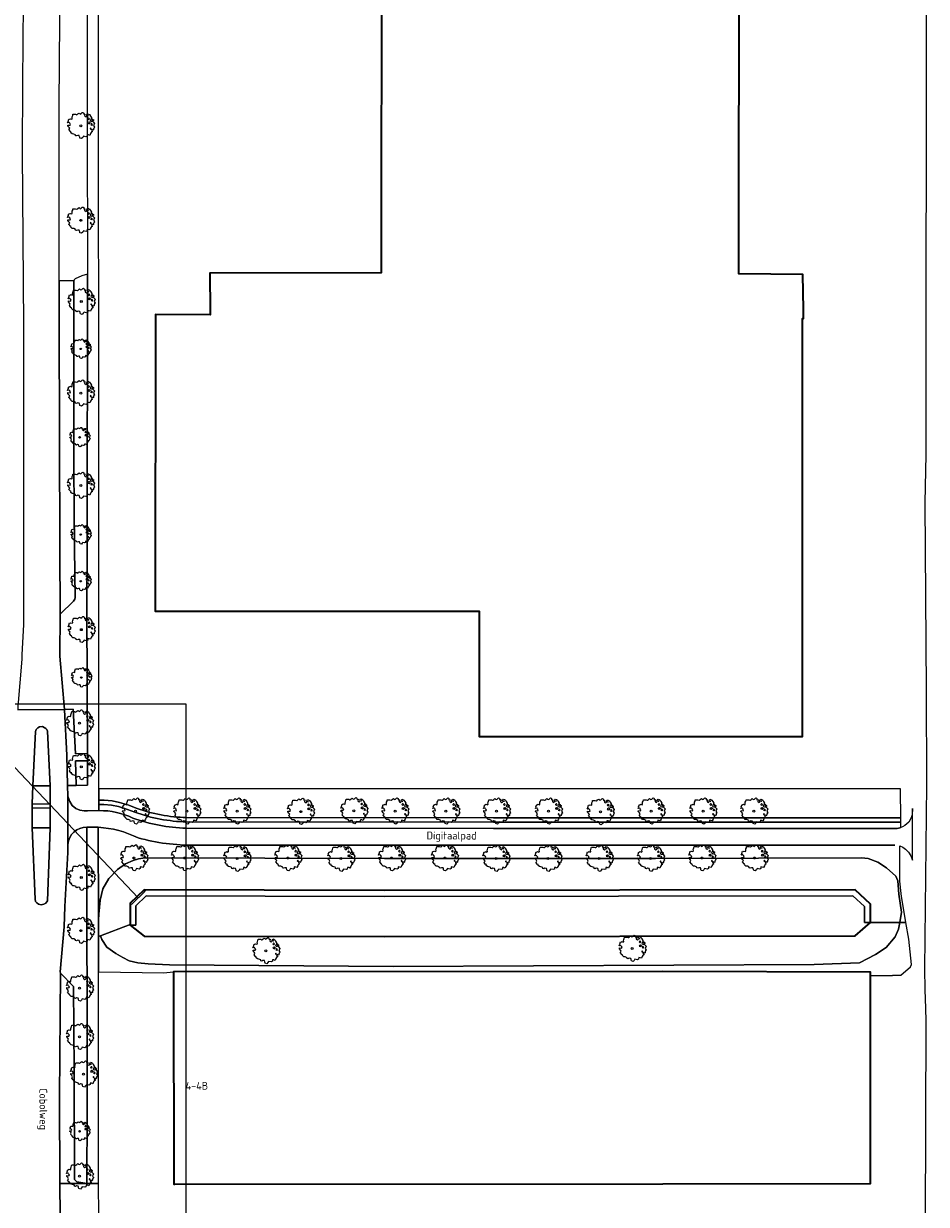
# Model space of a CAD drawing. Header units: metres. Extents: x 152391 to 157968, y 462336 to 467280.
# Tile 733 of 736: x 157067 to 157223, y 465127 to 465332. Entities that reach past the tile are written whole.
import ezdxf
from ezdxf.enums import TextEntityAlignment as Align

# ---------------------------------------------------------------- set-up
doc = ezdxf.new("R2010")
doc.units = ezdxf.units.M
doc.header["$LTSCALE"] = 0.75
doc.layers.get('0').update_dxf_attribs({"lineweight": 25})
for name, color, linetype, lineweight in [('B-GV-GR-BOOM-S', 252, 'Continuous', 25), ('B-WE-GK-BESCHOEIING-G', 251, 'GK-BESCHOEIING', 35), ('B-WE-GR-BEPLANTING_CULTUUR_BODEMBEDEKKER-GV', 251, 'Continuous', 18), ('B-WE-GR-BEPLANTING_CULTUUR_BOSPLANTSOEN-GV', 251, 'Continuous', 18), ('B-WE-IE-TERREINAFSCHEIDING_KUNSTMATIG_MUUR-GV', 251, 'Continuous', 18), ('B-WE-KW-KUNSTWERK_DUIKER-G', 5, 'Continuous', 18), ('B-WE-OG-BEBOUWING-GV', 6, 'Continuous', 35), ('B-WE-OG-BEBOUWING-T18', 1, 'Continuous', 18), ('B-WE-OG-TERREIN_CULTUURSCHEIDING-GV', 251, 'Continuous', 18), ('B-WE-OG-TOPOGRAFIE-T18', 1, 'Continuous', 18), ('B-WE-OG-WATER-GV', 251, 'Continuous', 18), ('B-WE-OG-WATER_SLOOT-GV', 251, 'Continuous', 18), ('B-WE-VH-VERHARDING_ASFALT-GV', 251, 'Continuous', 18), ('B-WE-VH-VERHARDING_BETONSTRAATSTEEN-GV', 251, 'Continuous', 18), ('B-WE-VH-VERHARDING_TEGEL-GV', 251, 'Continuous', 18)]:
    doc.layers.add(name, color=color, linetype=linetype, lineweight=lineweight)
doc.layers.add('X-XX-AL-TEKENBLAD_HULPLIJN-G', color=7, linetype='Continuous', lineweight=18, plot=False)
doc.styles.add('NLCS-ISO-M750-T18', font='NLCS-ISO.ttf', dxfattribs={"height": 1.35})
doc.linetypes.add('GK-BESCHOEIING', pattern='A,30,-5,[1,NLCS.SHX,S=1,R=0,X=0,Y=0],-5', length=40)

# ---------------------------------------------------------------- blocks, each defined once
blk = doc.blocks.new('SGR-BOOM_21_30')
at = {"linetype": 'Continuous'}
for p, q in [((-1.7, 0.37), (-1.66, 0.48)), ((-1.49, 0.41), (-1.7, 0.37)), ((-1.68, -0.03), (-1.67, 0.09)), ((-1.67, 0.09), (-1.39, 0.07)), ((-1.66, 0.48), (-1.6, 0.53)), ((-1.63, 0.58), (-1.53, 0.87)), ((-1.6, 0.53), (-1.63, 0.58)), ((-1.53, 0.87), (-1.46, 0.86)), ((-1.42, 0.33), (-1.49, 0.41)), ((-1.46, 0.86), (-1.34, 0.91)), ((-1.33, 0.18), (-1.42, 0.33)), ((-1.39, 0.07), (-1.33, 0.18)), ((-1.34, 0.91), (-1.18, 0.86)), ((-1.18, 0.86), (-1.12, 0.92)), ((-1.13, 1.09), (-1.11, 1.19)), ((-1.12, 0.92), (-1.13, 1.09)), ((-1.11, 1.19), (-1.05, 1.33)), ((-1.05, 1.33), (-1.02, 1.5)), ((-1.02, 1.5), (-0.67, 1.5)), ((-0.67, 1.5), (-0.52, 1.43)), ((-0.52, 1.43), (-0.47, 1.45)), ((-0.47, 1.45), (-0.37, 1.55)), ((-0.37, 1.55), (-0.23, 1.65)), ((-0.23, 1.65), (-0.13, 1.58)), ((-0.13, 1.58), (-0.06, 1.52)), ((-0.06, 1.52), (0.07, 1.58)), ((0.07, 1.58), (0.2, 1.71)), ((0.2, 1.71), (0.26, 1.73)), ((0.26, 1.73), (0.33, 1.7)), ((0.33, 1.7), (0.39, 1.65)), ((0.4, 1.53), (0.38, 1.5)), ((0.38, 1.5), (0.53, 1.52)), ((0.39, 1.65), (0.4, 1.53)), ((0.54, 1.48), (0.51, 1.29)), ((0.51, 1.29), (0.57, 1.24)), ((0.53, 1.52), (0.54, 1.48)), ((0.57, 1.24), (0.69, 1.15)), ((0.69, 1.15), (0.75, 1.2)), ((0.75, 1.2), (0.8, 1.29)), ((0.79, 1.4), (0.89, 1.56)), ((0.8, 1.29), (0.79, 1.4)), ((0.89, 1.56), (1.02, 1.53)), ((0.94, 0.91), (0.89, 0.87)), ((0.89, 0.87), (0.93, 0.83)), ((0.93, 0.41), (0.89, 0.33)), ((0.89, 0.33), (1.03, 0.32)), ((0.97, 1.37), (0.93, 1.33)), ((0.93, 1.33), (0.95, 1.25)), ((0.93, 0.83), (0.98, 0.84)), ((1.05, 0.46), (0.93, 0.41)), ((0.97, 0.97), (0.94, 0.91)), ((0.95, 1.25), (0.96, 1.24)), ((0.96, 1.27), (0.97, 1.37)), ((1.03, 0.97), (0.97, 0.97)), ((0.98, 0.84), (1.03, 0.78)), ((1.02, 1.53), (1.16, 1.45)), ((1.08, 0.94), (1.03, 0.97)), ((1.03, 0.78), (1.08, 0.84)), ((1.03, 0.32), (1.11, 0.25)), ((1.11, 0.46), (1.05, 0.46)), ((1.12, 0.87), (1.08, 0.94)), ((1.08, 0.84), (1.12, 0.87)), ((1.22, 0.4), (1.11, 0.46)), ((1.11, 0.25), (1.2, 0.37)), ((1.16, 1.45), (1.25, 1.27)), ((1.2, 0.37), (1.24, 0.41)), ((1.32, 0.79), (1.23, 0.69)), ((1.23, 0.69), (1.27, 0.63)), ((1.25, 1.27), (1.38, 1.06)), ((1.27, 0.63), (1.38, 0.56)), ((1.34, 0.18), (1.31, 0.1)), ((1.43, 0.05), (1.31, 0.1)), ((1.38, 1.06), (1.32, 0.79)), ((1.36, 0.3), (1.34, 0.23)), ((1.34, 0.23), (1.34, 0.18)), ((1.43, 0.23), (1.36, 0.3)), ((1.38, 0.56), (1.44, 0.6)), ((1.47, 0.2), (1.43, 0.23)), ((1.43, 0.05), (1.51, 0.14)), ((1.47, 0.86), (1.44, 0.81)), ((1.44, 0.81), (1.46, 0.74)), ((1.44, 0.6), (1.57, 0.56)), ((1.46, 0.74), (1.53, 0.69)), ((1.54, 0.86), (1.47, 0.86)), ((1.51, 0.14), (1.47, 0.2)), ((1.53, 0.73), (1.64, 0.68)), ((1.53, 0.69), (1.54, 0.73)), ((1.62, 0.76), (1.54, 0.86)), ((1.57, 0.56), (1.64, 0.51)), ((1.73, 0.71), (1.62, 0.76)), ((1.64, 0.68), (1.73, 0.71)), ((1.64, 0.51), (1.81, 0.32)), ((1.72, 0.1), (1.67, 0.04)), ((1.67, 0.04), (1.76, -0.09)), ((1.81, 0.32), (1.72, 0.1)), ((-1.54, -0.18), (-1.68, -0.03)), ((-1.55, -0.51), (-1.49, -0.42)), ((-1.35, -0.75), (-1.55, -0.51)), ((-1.44, -0.32), (-1.54, -0.18)), ((-1.49, -0.42), (-1.44, -0.32)), ((-1.25, -0.78), (-1.35, -0.75)), ((-1.27, -0.9), (-1.25, -0.78)), ((-1.11, -1.05), (-1.27, -0.9)), ((-0.91, -1.08), (-1.11, -1.05)), ((-0.67, -1.18), (-0.91, -1.08)), ((-0.68, -1.29), (-0.67, -1.18)), ((-0.55, -1.33), (-0.68, -1.29)), ((-0.4, -1.26), (-0.55, -1.33)), ((-0.19, -1.28), (-0.4, -1.26)), ((-0.16, -1.43), (-0.19, -1.28)), ((-0.13, -1.49), (-0.16, -1.43)), ((-0.1, -1.61), (-0.13, -1.49)), ((0.11, -1.67), (-0.1, -1.61)), ((0.25, -1.52), (0.11, -1.67)), ((0.36, -1.38), (0.25, -1.52)), ((0.68, -1.44), (0.36, -1.38)), ((0.83, -1.36), (0.68, -1.44)), ((0.84, -1.16), (0.83, -1.36)), ((1.03, -1.18), (0.84, -1.16)), ((1.18, -1.24), (1.03, -1.18)), ((1.29, -1.01), (1.18, -1.24)), ((1.29, -0.29), (1.24, -0.36)), ((1.24, -0.36), (1.25, -0.42)), ((1.26, -0.42), (1.33, -0.41)), ((1.33, -0.34), (1.29, -0.29)), ((1.36, -0.88), (1.29, -1.01)), ((1.33, -0.41), (1.33, -0.34)), ((1.37, -0.83), (1.36, -0.88)), ((1.48, -0.8), (1.37, -0.83)), ((1.46, -0.47), (1.39, -0.59)), ((1.39, -0.59), (1.43, -0.64)), ((1.43, -0.64), (1.5, -0.7)), ((1.58, -0.59), (1.46, -0.47)), ((1.5, -0.7), (1.48, -0.8)), ((1.66, -0.52), (1.58, -0.59)), ((1.68, -0.42), (1.66, -0.52)), ((1.72, -0.31), (1.68, -0.42)), ((1.84, -0.18), (1.72, -0.31)), ((1.76, -0.09), (1.84, -0.18))]:
    blk.add_line(p, q, dxfattribs=at)
blk.add_circle((0, 0), 0.126, dxfattribs=at)
blk = doc.blocks.new('SGR-BOOM_31_50')
at = {"linetype": 'Continuous'}
for p, q in [((-0.63, 1.93), (-0.49, 2.06)), ((-0.49, 2.06), (-0.3, 2.2)), ((-0.3, 2.2), (-0.18, 2.11)), ((-0.18, 2.11), (-0.08, 2.02)), ((-0.08, 2.02), (0.09, 2.11)), ((0.09, 2.11), (0.27, 2.28)), ((0.27, 2.28), (0.35, 2.31)), ((0.35, 2.31), (0.44, 2.26)), ((0.44, 2.26), (0.52, 2.2)), ((0.52, 2.2), (0.54, 2.04)), ((1.05, 1.87), (1.19, 2.09)), ((1.19, 2.09), (1.36, 2.04)), ((-2.27, 0.49), (-2.21, 0.64)), ((-1.99, 0.55), (-2.27, 0.49)), ((-2.24, -0.04), (-2.22, 0.11)), ((-2.22, 0.11), (-1.85, 0.09)), ((-2.21, 0.64), (-2.13, 0.71)), ((-2.18, 0.77), (-2.04, 1.17)), ((-2.13, 0.71), (-2.18, 0.77)), ((-2.04, 1.17), (-1.94, 1.14)), ((-1.9, 0.44), (-1.99, 0.55)), ((-1.94, 1.14), (-1.79, 1.21)), ((-1.77, 0.25), (-1.9, 0.44)), ((-1.85, 0.09), (-1.77, 0.25)), ((-1.79, 1.21), (-1.57, 1.14)), ((-1.57, 1.14), (-1.49, 1.23)), ((-1.51, 1.45), (-1.48, 1.58)), ((-1.49, 1.23), (-1.51, 1.45)), ((-1.48, 1.58), (-1.4, 1.78)), ((-1.4, 1.78), (-1.36, 2)), ((-1.36, 2), (-0.89, 2)), ((-0.89, 2), (-0.69, 1.91)), ((-0.69, 1.91), (-0.63, 1.93)), ((0.54, 2.04), (0.51, 2)), ((0.51, 2), (0.71, 2.02)), ((0.72, 1.98), (0.68, 1.71)), ((0.68, 1.71), (0.75, 1.65)), ((0.71, 2.02), (0.72, 1.98)), ((0.75, 1.65), (0.92, 1.54)), ((0.92, 1.54), (1, 1.6)), ((1, 1.6), (1.06, 1.71)), ((1.06, 1.71), (1.05, 1.87)), ((1.25, 1.21), (1.19, 1.17)), ((1.19, 1.17), (1.23, 1.1)), ((1.23, 0.55), (1.19, 0.44)), ((1.19, 0.44), (1.37, 0.42)), ((1.3, 1.82), (1.23, 1.78)), ((1.23, 1.78), (1.27, 1.67)), ((1.23, 1.1), (1.31, 1.12)), ((1.4, 0.62), (1.23, 0.55)), ((1.3, 1.3), (1.25, 1.21)), ((1.27, 1.67), (1.28, 1.65)), ((1.28, 1.69), (1.3, 1.82)), ((1.37, 1.3), (1.3, 1.3)), ((1.31, 1.12), (1.37, 1.03)), ((1.36, 2.04), (1.54, 1.93)), ((1.44, 1.25), (1.37, 1.3)), ((1.37, 1.03), (1.44, 1.12)), ((1.37, 0.42), (1.48, 0.33)), ((1.48, 0.62), (1.4, 0.62)), ((1.5, 1.17), (1.44, 1.25)), ((1.44, 1.12), (1.5, 1.17)), ((1.62, 0.53), (1.48, 0.62)), ((1.48, 0.33), (1.61, 0.49)), ((1.54, 1.93), (1.67, 1.69)), ((1.61, 0.49), (1.65, 0.55)), ((1.76, 1.06), (1.64, 0.93)), ((1.64, 0.93), (1.7, 0.84)), ((1.67, 1.69), (1.84, 1.41)), ((1.7, 0.84), (1.84, 0.75)), ((1.79, 0.25), (1.75, 0.14)), ((1.91, 0.07), (1.75, 0.14)), ((1.84, 1.41), (1.76, 1.06)), ((1.81, 0.4), (1.79, 0.31)), ((1.79, 0.31), (1.79, 0.25)), ((1.9, 0.31), (1.81, 0.4)), ((1.84, 0.75), (1.92, 0.79)), ((1.96, 0.27), (1.9, 0.31)), ((1.91, 0.07), (2.01, 0.18)), ((1.96, 1.14), (1.92, 1.08)), ((1.92, 1.08), (1.95, 0.99)), ((1.92, 0.79), (2.09, 0.75)), ((1.95, 0.99), (2.04, 0.93)), ((2.06, 1.14), (1.96, 1.14)), ((2.01, 0.18), (1.96, 0.27)), ((2.04, 0.97), (2.18, 0.9)), ((2.04, 0.93), (2.06, 0.97)), ((2.16, 1.01), (2.06, 1.14)), ((2.09, 0.75), (2.18, 0.68)), ((2.3, 0.95), (2.16, 1.01)), ((2.18, 0.9), (2.3, 0.95)), ((2.18, 0.68), (2.41, 0.42)), ((2.29, 0.14), (2.23, 0.05)), ((2.23, 0.05), (2.35, -0.13)), ((2.41, 0.42), (2.29, 0.14)), ((-2.05, -0.24), (-2.24, -0.04)), ((-2.07, -0.67), (-1.99, -0.56)), ((-1.8, -1), (-2.07, -0.67)), ((-1.91, -0.43), (-2.05, -0.24)), ((-1.99, -0.56), (-1.91, -0.43)), ((-1.67, -1.05), (-1.8, -1)), ((-1.7, -1.2), (-1.67, -1.05)), ((-1.48, -1.4), (-1.7, -1.2)), ((-1.22, -1.44), (-1.48, -1.4)), ((-0.89, -1.57), (-1.22, -1.44)), ((-0.91, -1.72), (-0.89, -1.57)), ((-0.73, -1.77), (-0.91, -1.72)), ((-0.53, -1.68), (-0.73, -1.77)), ((-0.25, -1.7), (-0.53, -1.68)), ((-0.21, -1.9), (-0.25, -1.7)), ((-0.18, -1.99), (-0.21, -1.9)), ((-0.13, -2.14), (-0.18, -1.99)), ((0.34, -2.03), (0.15, -2.23)), ((0.47, -1.83), (0.34, -2.03)), ((0.91, -1.92), (0.47, -1.83)), ((1.11, -1.81), (0.91, -1.92)), ((1.13, -1.55), (1.11, -1.81)), ((1.37, -1.57), (1.13, -1.55)), ((1.58, -1.66), (1.37, -1.57)), ((1.72, -1.35), (1.58, -1.66)), ((1.72, -0.39), (1.65, -0.48)), ((1.65, -0.48), (1.67, -0.56)), ((1.68, -0.56), (1.78, -0.54)), ((1.78, -0.45), (1.72, -0.39)), ((1.81, -1.18), (1.72, -1.35)), ((1.78, -0.54), (1.78, -0.45)), ((1.82, -1.11), (1.81, -1.18)), ((1.98, -1.07), (1.82, -1.11)), ((1.95, -0.63), (1.85, -0.78)), ((1.85, -0.78), (1.9, -0.85)), ((1.9, -0.85), (1.99, -0.94)), ((2.1, -0.78), (1.95, -0.63)), ((1.99, -0.94), (1.98, -1.07)), ((2.21, -0.7), (2.1, -0.78)), ((2.24, -0.56), (2.21, -0.7)), ((2.29, -0.41), (2.24, -0.56)), ((2.46, -0.24), (2.29, -0.41)), ((2.35, -0.13), (2.46, -0.24)), ((0.15, -2.23), (-0.13, -2.14))]:
    blk.add_line(p, q, dxfattribs=at)
blk.add_circle((0, 0), 0.169, dxfattribs=at)

msp = doc.modelspace()

# ---------------------------------------------------------------- linework, layer by layer
at = {"layer": 'B-WE-GK-BESCHOEIING-G'}
for points in [[(157129.29, 465181.54), (157087.67, 465181.65), (157085.26, 465179.34), (157085.24, 465175.55), (157087.71, 465173.64), (157129.31, 465173.59)], [(157129.31, 465173.59), (157210.98, 465173.71), (157213.61, 465176.03), (157213.6, 465179.2), (157210.97, 465181.66), (157129.29, 465181.54)]]:
    msp.add_lwpolyline(points, dxfattribs=at)
at = {"layer": 'B-WE-GR-BEPLANTING_CULTUUR_BODEMBEDEKKER-GV'}
for points in [[(157077.87, 465288.48), (157076.88, 465288.16), (157075.74, 465287.65), (157075.54, 465287.49), (157075.48, 465287.29), (157075.48, 465255), (157075.63, 465240.9), (157075.72, 465232.41), (157075.65, 465232.08), (157075.42, 465231.77), (157073.15, 465229.49), (157073.1, 465222.22), (157073.86, 465212.97), (157075.37, 465212.99), (157075.78, 465205.29), (157077.86, 465205.31), (157077.77, 465229.7), (157077.79, 465240.93)], [(157075.91, 465199.79), (157077.88, 465199.81), (157077.87, 465204.06), (157075.81, 465204.04)]]:
    msp.add_lwpolyline(points, close=True, dxfattribs=at)
for points in [[(157073.21, 465167.22), (157075.44, 465164.92), (157075.56, 465150.35), (157075.61, 465131.41), (157076.04, 465131.04), (157077.78, 465130.76), (157077.83, 465143.48), (157077.82, 465144.48), (157077.77, 465192.53)], [(157074.46, 465189.56), (157074.46, 465189.51), (157074.47, 465188.14), (157073.94, 465178.78), (157073.82, 465175.24), (157073.12, 465167.47), (157073.21, 465167.22)]]:
    msp.add_lwpolyline(points, dxfattribs=at)
msp.add_lwpolyline([(157077.77, 465192.53, 0.39811), (157074.46, 465189.56)], format="xyb", dxfattribs=at)
at = {"layer": 'B-WE-GR-BEPLANTING_CULTUUR_BOSPLANTSOEN-GV'}
for points in [[(157218.83, 465199.2), (157079.84, 465199.17), (157079.85, 465197.25), (157080.78, 465197.22), (157082.13, 465197.09), (157083.4, 465196.84), (157085.05, 465196.34), (157086.33, 465195.84)], [(157095.04, 465194.2), (157148.29, 465194.19), (157218.89, 465194.17), (157218.83, 465198.95), (157218.83, 465199.2)]]:
    msp.add_lwpolyline(points, dxfattribs=at)
msp.add_lwpolyline([(157086.33, 465195.84, 0.078152), (157095.04, 465194.2)], format="xyb", dxfattribs=at)
at = {"layer": 'B-WE-IE-TERREINAFSCHEIDING_KUNSTMATIG_MUUR-GV'}
msp.add_lwpolyline([(157085.26, 465179.34), (157085.49, 465179.15), (157087.88, 465181.43), (157087.67, 465181.65)], close=True, dxfattribs=at)
at = {"layer": 'B-WE-KW-KUNSTWERK_DUIKER-G'}
msp.add_lwpolyline([(157053.66, 465211.39), (157056.72, 465211.27), (157059.07, 465209.39), (157086.68, 465180.29)], dxfattribs=at)
at = {"layer": 'B-WE-OG-BEBOUWING-GV'}
msp.add_lwpolyline([(157128.85, 465347.03), (157128.76, 465288.68), (157099.1, 465288.66), (157099.15, 465282.12), (157099.15, 465281.43), (157089.64, 465281.44), (157089.62, 465230.03), (157145.78, 465230.01), (157145.78, 465213.14), (157145.77, 465209.58), (157145.77, 465208.27), (157196.91, 465208.25), (157201.05, 465208.25), (157201.82, 465208.25), (157201.84, 465275.88), (157201.85, 465280.34), (157201.85, 465280.78), (157202.02, 465280.8), (157202, 465282.34), (157201.92, 465288.4), (157190.81, 465288.54), (157190.85, 465347.05)], dxfattribs=at)
msp.add_lwpolyline([(157093.03, 465130.65), (157177.64, 465130.71), (157213.65, 465130.73), (157213.63, 465166.82), (157213.63, 465167.42), (157177.61, 465167.53), (157092.81, 465167.45), (157092.81, 465165.72), (157092.86, 465130.65)], close=True, dxfattribs=at)
at = {"layer": 'B-WE-OG-TERREIN_CULTUURSCHEIDING-GV'}
for points in [[(157086.33, 465195.84), (157085.05, 465196.34), (157083.4, 465196.84), (157082.13, 465197.09), (157080.78, 465197.22), (157079.85, 465197.25), (157079.85, 465196.5), (157080.73, 465196.47), (157082.02, 465196.35), (157083.22, 465196.11), (157084.81, 465195.63), (157086.07, 465195.14)], [(157079.73, 465192.53), (157079.78, 465176.45), (157079.82, 465177.47), (157080.08, 465179.88), (157080.55, 465181.88), (157081.59, 465183.62), (157083.09, 465185.22), (157084.45, 465186.17), (157085.8, 465186.79), (157086.71, 465187.03), (157087.85, 465187.24), (157129.38, 465187.1), (157176.36, 465187.14), (157212.05, 465187.25), (157213.24, 465187.11), (157214.9, 465186.45), (157216.39, 465185.48), (157218.01, 465184.07), (157218.38, 465183.22), (157218.55, 465180.93), (157219.02, 465177.82), (157218.7, 465176.04), (157219.74, 465176.04), (157219.55, 465177.09), (157219.01, 465180.55), (157218.71, 465183.2), (157218.72, 465189.31)], [(157095.03, 465193.45), (157148.29, 465193.44)], [(157148.29, 465193.44), (157218.9, 465193.42), (157218.89, 465194.17), (157148.29, 465194.19), (157095.04, 465194.2)], [(157217.85, 465189.42), (157148.29, 465189.41), (157096.43, 465189.4)]]:
    msp.add_lwpolyline(points, dxfattribs=at)
for points in [[(157086.07, 465195.14, 0.078317), (157095.03, 465193.45)], [(157095.04, 465194.2, -0.078152), (157086.33, 465195.84)], [(157086.64, 465190.69, 0.102624), (157079.73, 465192.53)], [(157096.43, 465189.4, -0.068), (157086.64, 465190.69)]]:
    msp.add_lwpolyline(points, format="xyb", dxfattribs=at)
msp.add_lwpolyline([(157091.02, 465167.31), (157092.81, 465167.45), (157177.61, 465167.53), (157213.63, 465167.42), (157213.63, 465166.82), (157217.43, 465166.8), (157217.43, 465166.88), (157218.86, 465166.89), (157220.57, 465168.32), (157220.75, 465168.71), (157220.28, 465173.12), (157219.74, 465176.04), (157218.7, 465176.04), (157218.49, 465174.86), (157217.9, 465173.5), (157216.35, 465171.69), (157214.49, 465170.48), (157211.7, 465169.02), (157203.86, 465168.71), (157130.84, 465168.41), (157092.08, 465168.65), (157088.39, 465168.82), (157086.61, 465169.02), (157085.1, 465169.39), (157083.97, 465169.97), (157082.77, 465170.66), (157081.25, 465171.74), (157080.33, 465173.05), (157080.11, 465173.7), (157079.79, 465173.58), (157079.8, 465167.51), (157079.8, 465167.43), (157079.92, 465167.43)], close=True, dxfattribs=at)
at = {"layer": 'B-WE-OG-WATER-GV'}
for points in [[(157085.26, 465179.34), (157085.24, 465175.65), (157085.24, 465175.55), (157086.24, 465175.55), (157086.23, 465178.89), (157088.07, 465180.65), (157129.29, 465180.54), (157210.58, 465180.66), (157212.6, 465178.77), (157212.61, 465176.03), (157213.61, 465176.03), (157213.6, 465179.2), (157210.97, 465181.66), (157129.29, 465181.54), (157087.67, 465181.65), (157087.88, 465181.43), (157085.49, 465179.15)], [(157213.61, 465176.03), (157212.61, 465176.03), (157212.6, 465178.77), (157210.58, 465180.66), (157129.29, 465180.54), (157088.07, 465180.65), (157086.23, 465178.89), (157086.24, 465175.55), (157085.24, 465175.55), (157087.71, 465173.64), (157129.31, 465173.59), (157210.98, 465173.71)]]:
    msp.add_lwpolyline(points, close=True, dxfattribs=at)
at = {"layer": 'B-WE-OG-WATER_SLOOT-GV'}
for points in [[(157213.61, 465176.03), (157218.7, 465176.04), (157219.02, 465177.82), (157218.55, 465180.93), (157218.38, 465183.22), (157218.01, 465184.07), (157216.39, 465185.48), (157214.9, 465186.45), (157213.24, 465187.11), (157212.05, 465187.25), (157176.36, 465187.14), (157129.38, 465187.1), (157087.85, 465187.24), (157086.71, 465187.03), (157085.8, 465186.79), (157084.45, 465186.17), (157083.09, 465185.22), (157081.59, 465183.62), (157080.55, 465181.88), (157080.08, 465179.88), (157079.82, 465177.47), (157079.78, 465176.45), (157079.79, 465173.58), (157080.11, 465173.7), (157085.24, 465175.65), (157085.26, 465179.34), (157087.67, 465181.65), (157129.29, 465181.54), (157210.97, 465181.66), (157213.6, 465179.2)], [(157218.7, 465176.04), (157213.61, 465176.03), (157210.98, 465173.71), (157129.31, 465173.59), (157087.71, 465173.64), (157085.24, 465175.55), (157085.24, 465175.65), (157080.11, 465173.7), (157080.33, 465173.05), (157081.25, 465171.74), (157082.77, 465170.66), (157083.97, 465169.97), (157085.1, 465169.39), (157086.61, 465169.02), (157088.39, 465168.82), (157092.08, 465168.65), (157130.84, 465168.41), (157203.86, 465168.71), (157211.7, 465169.02), (157214.49, 465170.48), (157216.35, 465171.69), (157217.9, 465173.5), (157218.49, 465174.86)]]:
    msp.add_lwpolyline(points, close=True, dxfattribs=at)
at = {"layer": 'B-WE-VH-VERHARDING_ASFALT-GV'}
for points in [[(157223.18, 465370.16), (157223.27, 465323.52), (157223.24, 465274.77), (157223.23, 465257.18), (157223.04, 465248.78), (157223.04, 465248.76), (157223.3, 465216.44), (157223.31, 465199.88), (157222.96, 465167.99), (157222.96, 465167.98), (157223.06, 465164.41), (157223.15, 465161.08), (157223.21, 465158.96), (157223.11, 465123.64)], [(157066.73, 465335.56), (157066.58, 465321.73), (157066.57, 465309.55), (157066.77, 465279.63), (157066.77, 465264.38), (157066.76, 465240.81), (157066.76, 465233.09), (157066.75, 465227.66), (157066.49, 465222.47), (157066.51, 465221.66), (157065.82, 465213.49), (157065.78, 465212.9), (157073.86, 465212.97), (157073.1, 465222.22), (157073.15, 465229.49), (157073.1, 465240.88), (157072.94, 465280.05), (157072.94, 465287.29), (157072.95, 465294.76), (157072.95, 465317.8), (157073.21, 465347.18)], [(157073.22, 465113.81), (157073.07, 465130.76), (157073.01, 465145.71), (157073.21, 465167.22), (157073.12, 465167.47), (157073.82, 465175.24), (157073.94, 465178.78), (157074.47, 465188.14), (157074.46, 465189.51), (157074.46, 465189.56), (157074.46, 465197.77), (157074.45, 465197.9), (157074.41, 465199.78), (157074.29, 465205.06), (157073.87, 465212.88), (157073.86, 465212.97), (157065.78, 465212.9)]]:
    msp.add_lwpolyline(points, dxfattribs=at)
msp.add_lwpolyline([(157071.38, 465199.71), (157071.39, 465196.56), (157071.39, 465195.84), (157071.38, 465192.42), (157070.92, 465179.75), (157070.67, 465179.38), (157070.31, 465179.2), (157069.83, 465179.1), (157069.4, 465179.21), (157069.06, 465179.42), (157068.87, 465179.63), (157068.78, 465180.04), (157068.25, 465192.43), (157068.28, 465195.88), (157068.3, 465196.57), (157068.37, 465199.71), (157068.83, 465209.14), (157069, 465209.49), (157069.27, 465209.79), (157069.55, 465209.94), (157070.09, 465209.98), (157070.65, 465209.68), (157070.83, 465209.47), (157070.92, 465209.21)], close=True, dxfattribs=at)
at = {"layer": 'B-WE-VH-VERHARDING_BETONSTRAATSTEEN-GV'}
for points in [[(157075.48, 465287.29), (157072.94, 465287.29), (157072.94, 465280.05), (157073.1, 465240.88), (157073.15, 465229.49), (157075.42, 465231.77), (157075.65, 465232.08), (157075.72, 465232.41), (157075.63, 465240.9), (157075.48, 465255)], [(157068.37, 465199.71), (157071.38, 465199.71), (157070.92, 465209.21), (157070.83, 465209.47), (157070.65, 465209.68), (157070.09, 465209.98), (157069.55, 465209.94), (157069.27, 465209.79), (157069, 465209.49), (157068.83, 465209.14)], [(157071.38, 465192.42), (157068.25, 465192.43), (157068.78, 465180.04), (157068.87, 465179.63), (157069.06, 465179.42), (157069.4, 465179.21), (157069.83, 465179.1), (157070.31, 465179.2), (157070.67, 465179.38), (157070.92, 465179.75)], [(157073.21, 465167.22), (157073.01, 465145.71), (157073.07, 465130.76), (157077.78, 465130.76), (157076.04, 465131.04), (157075.61, 465131.41), (157075.56, 465150.35), (157075.44, 465164.92)], [(157073.22, 465113.81), (157073.48, 465114.93), (157073.96, 465115.99), (157074.59, 465116.95), (157075.35, 465117.65), (157076.01, 465118.15), (157076.76, 465118.5), (157077.75, 465118.68), (157079.67, 465118.75), (157079.82, 465122.14), (157079.83, 465125.18), (157079.79, 465130.75), (157077.78, 465130.76), (157073.07, 465130.76)]]:
    msp.add_lwpolyline(points, close=True, dxfattribs=at)
at = {"layer": 'B-WE-VH-VERHARDING_TEGEL-GV'}
for points in [[(157077.84, 465353.41), (157077.81, 465309.82), (157077.85, 465293.72), (157077.87, 465288.48), (157077.79, 465240.93), (157077.77, 465229.7), (157077.86, 465205.31), (157077.87, 465204.06), (157077.88, 465199.81), (157075.91, 465199.79), (157074.41, 465199.78), (157074.45, 465197.9), (157074.79, 465196.98), (157075.22, 465196.32), (157075.82, 465195.81), (157076.54, 465195.49), (157077.32, 465195.4), (157077.9, 465195.4), (157079.85, 465195.41), (157079.85, 465196.5), (157079.85, 465197.25), (157079.84, 465199.17), (157079.83, 465240.95), (157079.82, 465288.76), (157079.79, 465293.5), (157079.8, 465297.86), (157079.82, 465374.71)], [(157079.89, 465195.41), (157079.85, 465195.41), (157077.9, 465195.4), (157077.32, 465195.4), (157076.54, 465195.49), (157075.82, 465195.81), (157075.22, 465196.32), (157074.79, 465196.98), (157074.45, 465197.9), (157074.46, 465197.77), (157074.46, 465189.56)], [(157086.07, 465195.14), (157084.81, 465195.63), (157083.22, 465196.11), (157082.02, 465196.35), (157080.73, 465196.47), (157079.85, 465196.5), (157079.85, 465195.41), (157079.89, 465195.41)], [(157218.72, 465189.31), (157219.23, 465189.07), (157219.72, 465188.74), (157220.19, 465188.2), (157220.61, 465187.55), (157220.93, 465186.83), (157220.93, 465195.78), (157220.85, 465194.71), (157220.76, 465194.35), (157220.58, 465193.92), (157220.27, 465193.43), (157219.56, 465192.82), (157219.16, 465192.59), (157218.86, 465192.48), (157218.72, 465192.42), (157218.26, 465192.33), (157217.79, 465192.32), (157148.29, 465192.34), (157094.98, 465192.36)], [(157077.77, 465192.53), (157079.73, 465192.53)], [(157094.98, 465192.36), (157148.29, 465192.34), (157217.79, 465192.32), (157218.26, 465192.33), (157218.72, 465192.42), (157218.86, 465192.48), (157218.9, 465193.42), (157148.29, 465193.44), (157095.03, 465193.45)], [(157096.43, 465189.4), (157148.29, 465189.41), (157217.85, 465189.42)]]:
    msp.add_lwpolyline(points, dxfattribs=at)
for points in [[(157077.86, 465205.31), (157075.78, 465205.29), (157075.37, 465212.99), (157073.86, 465212.97), (157073.87, 465212.88), (157074.29, 465205.06), (157074.41, 465199.78), (157075.91, 465199.79), (157075.81, 465204.04), (157077.87, 465204.06)], [(157068.3, 465196.57), (157071.39, 465196.56), (157071.38, 465199.71), (157068.37, 465199.71)], [(157068.28, 465195.88), (157071.39, 465195.84), (157071.39, 465196.56), (157068.3, 465196.57)], [(157071.39, 465195.84), (157068.28, 465195.88), (157068.25, 465192.43), (157071.38, 465192.42)], [(157079.78, 465176.45), (157079.73, 465192.53), (157077.77, 465192.53), (157077.82, 465144.48), (157077.83, 465143.48), (157077.78, 465130.76), (157079.79, 465130.75), (157079.79, 465131.05), (157079.8, 465167.43), (157079.8, 465167.51), (157079.79, 465173.58)]]:
    msp.add_lwpolyline(points, close=True, dxfattribs=at)
for points in [[(157079.89, 465195.41, -0.120355), (157085.71, 465194.12)], [(157085.71, 465194.12, 0.120355), (157079.89, 465195.41)], [(157095.03, 465193.45, -0.078317), (157086.07, 465195.14)], [(157074.46, 465189.56, -0.39811), (157077.77, 465192.53)], [(157079.73, 465192.53, -0.102624), (157086.64, 465190.69)], [(157085.71, 465194.12, 0.079706), (157094.98, 465192.36)], [(157094.98, 465192.36, -0.079706), (157085.71, 465194.12)], [(157086.64, 465190.69, 0.068), (157096.43, 465189.4)]]:
    msp.add_lwpolyline(points, format="xyb", dxfattribs=at)
at = {"layer": 'X-XX-AL-TEKENBLAD_HULPLIJN-G', "flags": 128}
msp.add_lwpolyline([(157094.97, 465213.86), (156664.47, 465213.86), (156664.47, 464610.61), (156944.97, 464610.61), (156944.97, 464698.56), (157094.97, 464698.56)], close=True, dxfattribs=at)

# ---------------------------------------------------------------- block references
at = {"layer": 'B-GV-GR-BOOM-S', "transparency": 33554559}
for name, p in [('SGR-BOOM_31_50', (157076.7, 465314.2)), ('SGR-BOOM_31_50', (157076.7, 465297.8)), ('SGR-BOOM_31_50', (157076.8, 465283.7)), ('SGR-BOOM_21_30', (157076.7, 465275.5)), ('SGR-BOOM_31_50', (157076.7, 465267.8)), ('SGR-BOOM_21_30', (157076.51, 465260.16)), ('SGR-BOOM_31_50', (157076.7, 465251.8)), ('SGR-BOOM_21_30', (157076.7, 465243.3)), ('SGR-BOOM_21_30', (157076.7, 465235.2)), ('SGR-BOOM_31_50', (157076.8, 465226.8)), ('SGR-BOOM_21_30', (157076.8, 465218.5)), ('SGR-BOOM_31_50', (157076.5, 465210.6)), ('SGR-BOOM_31_50', (157076.8, 465203)), ('SGR-BOOM_31_50', (157086.2, 465195.3)), ('SGR-BOOM_31_50', (157095.1, 465195.3)), ('SGR-BOOM_31_50', (157103.8, 465195.3)), ('SGR-BOOM_31_50', (157114.84, 465195.24)), ('SGR-BOOM_31_50', (157124.06, 465195.38)), ('SGR-BOOM_31_50', (157131.2, 465195.3)), ('SGR-BOOM_31_50', (157140, 465195.3)), ('SGR-BOOM_31_50', (157148.8, 465195.3)), ('SGR-BOOM_31_50', (157157.8, 465195.3)), ('SGR-BOOM_31_50', (157166.8, 465195.2)), ('SGR-BOOM_31_50', (157175.6, 465195.3)), ('SGR-BOOM_31_50', (157184.6, 465195.3)), ('SGR-BOOM_31_50', (157193.4, 465195.3)), ('SGR-BOOM_31_50', (157085.9, 465187.2)), ('SGR-BOOM_31_50', (157094.7, 465187.2)), ('SGR-BOOM_31_50', (157103.8, 465187.1)), ('SGR-BOOM_31_50', (157112.6, 465187.2)), ('SGR-BOOM_31_50', (157121.8, 465187.1)), ('SGR-BOOM_31_50', (157130.6, 465187.2)), ('SGR-BOOM_31_50', (157139.8, 465187.2)), ('SGR-BOOM_31_50', (157148.7, 465187.1)), ('SGR-BOOM_31_50', (157157.7, 465187.1)), ('SGR-BOOM_31_50', (157166.6, 465187.1)), ('SGR-BOOM_31_50', (157175.5, 465187.1)), ('SGR-BOOM_31_50', (157184.4, 465187.2)), ('SGR-BOOM_31_50', (157193.5, 465187.2)), ('SGR-BOOM_31_50', (157076.8, 465183.8)), ('SGR-BOOM_31_50', (157076.7, 465174.6)), ('SGR-BOOM_31_50', (157108.81, 465171.1)), ('SGR-BOOM_31_50', (157172.32, 465171.48)), ('SGR-BOOM_31_50', (157076.5, 465164.6)), ('SGR-BOOM_31_50', (157076.5, 465156.2)), ('SGR-BOOM_31_50', (157077.2, 465149.7)), ('SGR-BOOM_21_30', (157076.5, 465139.8)), ('SGR-BOOM_31_50', (157076.5, 465132))]:
    msp.add_blockref(name, p, dxfattribs=at)

# ---------------------------------------------------------------- texts
at = {"layer": 'B-WE-OG-BEBOUWING-T18', "style": 'NLCS-ISO-M750-T18'}
msp.add_text('4-4B', height=1.35, rotation=0.1, dxfattribs=at).set_placement((157096.83, 465147.68), align=Align.MIDDLE)
at = {"layer": 'B-WE-OG-TOPOGRAFIE-T18', "style": 'NLCS-ISO-M750-T18'}
for s, rotation, p in [('Digitaalpad', 359.8, (157141, 465190.89)), ('Cobolweg', 270.3, (157070.02, 465143.65))]:
    msp.add_text(s, height=1.35, rotation=rotation, dxfattribs=at).set_placement(p, align=Align.MIDDLE)

doc.saveas('drawing.dxf')
